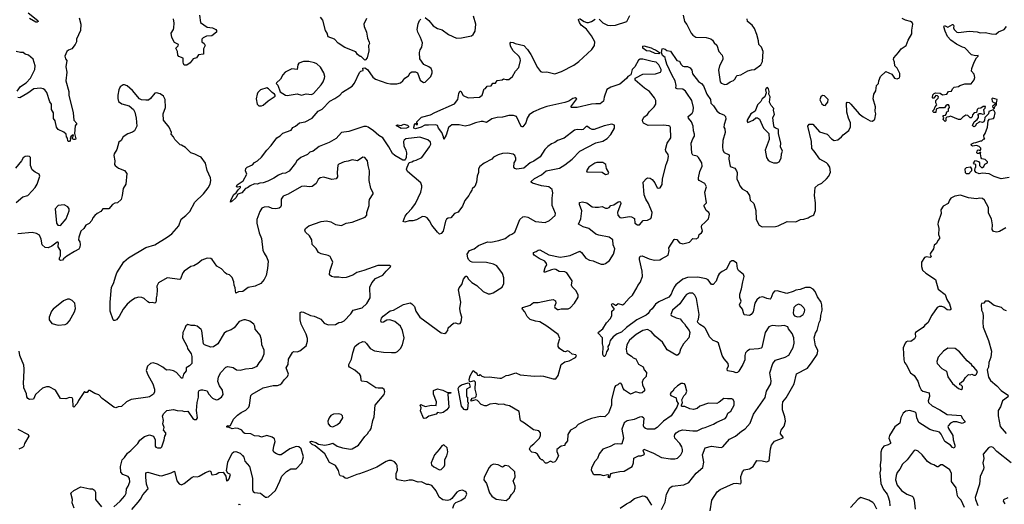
# Model space of a CAD drawing. Extents: x 1603745 to 1745082, y 385868 to 533966.
# Tile 475 of 646: x 1708935 to 1720009, y 474790 to 480245. Entities that reach past the tile are written whole.
import ezdxf

# ---------------------------------------------------------------- set-up
doc = ezdxf.new("R2010")
doc.units = 0

msp = doc.modelspace()

# ---------------------------------------------------------------- linework, layer by layer
at = {"layer": '0CON20XD'}
for points in [[(1709031, 480321), (1709138, 480235), (1709143, 480225), (1709133, 480217), (1709115, 480216), (1709045, 480259)], [(1709602, 480265), (1709622, 480195), (1709617, 480123), (1709572, 480025), (1709572, 479995), (1709558, 479965), (1709523, 479917), (1709485, 479901), (1709466, 479885), (1709443, 479833), (1709449, 479805), (1709464, 479784), (1709454, 479715), (1709464, 479655), (1709453, 479555), (1709489, 479435), (1709486, 479395), (1709536, 479195), (1709544, 479114), (1709577, 479075), (1709559, 479051), (1709550, 478965), (1709566, 478904), (1709562, 478898), (1709545, 478897), (1709530, 478905), (1709528, 478915), (1709540, 478945), (1709535, 478948), (1709512, 478935), (1709502, 478915), (1709508, 478905), (1709504, 478885), (1709495, 478874), (1709482, 478872), (1709475, 478880), (1709473, 478913), (1709463, 478925), (1709457, 478955), (1709432, 478978), (1709367, 479007), (1709348, 479035), (1709333, 479105), (1709314, 479134), (1709316, 479196), (1709293, 479235), (1709292, 479295), (1709272, 479322), (1709241, 479425), (1709217, 479457), (1709198, 479468), (1709167, 479473), (1709095, 479465), (1709025, 479417), (1708935, 479366), (1708915, 479370)], [(1710956, 480295), (1710968, 480215), (1711045, 480160), (1711105, 480152), (1711140, 480135), (1711150, 480125), (1711148, 480105), (1711095, 480064), (1711035, 480059), (1710999, 480041), (1710985, 480025), (1710985, 479995), (1711009, 479975), (1711022, 479955), (1711003, 479915), (1711003, 479857), (1710945, 479850), (1710924, 479816), (1710885, 479803), (1710851, 479759), (1710816, 479734), (1710785, 479732), (1710778, 479752), (1710773, 479765), (1710775, 479810), (1710725, 479830), (1710713, 479845), (1710710, 479885), (1710692, 479925), (1710718, 479952), (1710720, 479965), (1710677, 479987), (1710646, 480045), (1710637, 480095), (1710664, 480136), (1710670, 480155), (1710673, 480205), (1710666, 480256)], [(1712835, 480260), (1712804, 480195), (1712808, 480168), (1712834, 480105), (1712846, 480035), (1712867, 479993), (1712868, 479975), (1712858, 479955), (1712860, 479895), (1712842, 479815), (1712826, 479794), (1712815, 479790), (1712775, 479830), (1712765, 479830), (1712734, 479854), (1712715, 479882), (1712592, 479932), (1712515, 479982), (1712475, 480026), (1712405, 480053), (1712394, 480094), (1712376, 480125), (1712345, 480238), (1712317, 480275)], [(1713155, 479524), (1713175, 479522), (1713217, 479535), (1713243, 479555), (1713267, 479585), (1713308, 479612), (1713325, 479648), (1713345, 479657), (1713385, 479657), (1713408, 479648), (1713440, 479565), (1713475, 479538), (1713495, 479542), (1713560, 479605), (1713574, 479646), (1713574, 479665), (1713564, 479694), (1713538, 479715), (1713480, 479740), (1713437, 479805), (1713430, 479875), (1713439, 479905), (1713456, 479935), (1713464, 479984), (1713444, 480045), (1713412, 480105), (1713406, 480135), (1713415, 480200), (1713430, 480235), (1713445, 480250)], [(1713495, 480270), (1713537, 480235), (1713584, 480174), (1713635, 480146), (1713685, 480131), (1713759, 480079), (1713848, 480038), (1713905, 480039), (1714015, 480064), (1714035, 480080), (1714057, 480117), (1714066, 480195), (1714039, 480285)], [(1714484, 479895), (1714454, 479945), (1714451, 479979), (1714458, 479992), (1714485, 479988), (1714506, 479976), (1714605, 479956), (1714645, 479911), (1714683, 479853), (1714759, 479705), (1714793, 479663), (1714815, 479654), (1714865, 479658), (1714955, 479634), (1715030, 479660), (1715168, 479732), (1715225, 479773), (1715371, 479909), (1715401, 479955), (1715404, 479995), (1715365, 480065), (1715310, 480140), (1715251, 480185), (1715231, 480215), (1715221, 480245), (1715224, 480256)], [(1715231, 480259), (1715284, 480224), (1715315, 480214), (1715332, 480215), (1715365, 480225), (1715408, 480252)], [(1716699, 474715), (1716721, 474835), (1716781, 474929), (1716815, 474956), (1716965, 475023), (1716995, 475027), (1717045, 475020), (1717050, 475035), (1717046, 475104), (1717056, 475134), (1717065, 475157), (1717085, 475179), (1717145, 475189), (1717185, 475214), (1717227, 475283), (1717285, 475279), (1717335, 475267), (1717365, 475280), (1717378, 475415), (1717390, 475455), (1717425, 475500), (1717523, 475537), (1717523, 475545), (1717493, 475583), (1717491, 475595), (1717501, 475625), (1717535, 475671), (1717550, 475725), (1717542, 475775), (1717515, 475852), (1717513, 475907), (1717519, 475945), (1717555, 475989), (1717646, 476145), (1717673, 476257), (1717795, 476321), (1717848, 476395), (1717904, 476475), (1717912, 476515), (1717912, 476525), (1717886, 476575), (1717869, 476665), (1717884, 476715), (1717906, 476745), (1717927, 476835), (1717942, 476868), (1717946, 476915), (1717961, 476975), (1717958, 477035), (1717949, 477065), (1717909, 477125), (1717883, 477185), (1717861, 477211), (1717825, 477229), (1717775, 477229), (1717715, 477207), (1717665, 477200), (1717635, 477184), (1717565, 477163), (1717455, 477193), (1717425, 477188), (1717405, 477165), (1717385, 477107), (1717375, 477100), (1717338, 477108), (1717295, 477126), (1717255, 477116), (1717225, 477090), (1717205, 477055), (1717185, 476955), (1717163, 476927), (1717145, 476916), (1717085, 476923), (1717074, 476945), (1717066, 476985), (1717034, 477025), (1717032, 477035), (1717050, 477075), (1717036, 477116), (1717033, 477155), (1717055, 477215), (1717067, 477295), (1717085, 477355), (1717074, 477375), (1717020, 477420), (1717009, 477445), (1717001, 477505), (1716965, 477529), (1716945, 477529), (1716921, 477515), (1716886, 477435), (1716835, 477410), (1716803, 477385), (1716789, 477365), (1716767, 477303), (1716735, 477264), (1716715, 477264), (1716680, 477315), (1716655, 477329), (1716564, 477346), (1716445, 477342), (1716395, 477325), (1716315, 477260), (1716295, 477235), (1716275, 477187), (1716263, 477155), (1716235, 477122), (1716125, 477070), (1716087, 477043), (1716050, 476990), (1716021, 476969), (1716002, 476938), (1715982, 476919), (1715875, 476865), (1715761, 476779), (1715705, 476728), (1715653, 476707), (1715610, 476675), (1715576, 476634), (1715565, 476590), (1715548, 476565), (1715552, 476535), (1715535, 476508), (1715528, 476475), (1715515, 476452), (1715503, 476454), (1715494, 476475), (1715497, 476565), (1715490, 476595), (1715490, 476665), (1715440, 476715), (1715445, 476727), (1715494, 476766), (1715535, 476834), (1715580, 476880), (1715594, 476915), (1715596, 476964), (1715622, 476985), (1715622, 476995), (1715600, 477020), (1715592, 477035), (1715598, 477052), (1715615, 477048), (1715635, 477032), (1715645, 477032), (1715665, 477050), (1715715, 477036), (1715735, 477045), (1715788, 477112), (1715828, 477145), (1715876, 477225), (1715886, 477254), (1715914, 477285), (1715938, 477355), (1715936, 477415), (1715906, 477545), (1715907, 477565), (1715915, 477582), (1715935, 477586), (1716013, 477553), (1716075, 477539), (1716135, 477542), (1716155, 477552), (1716227, 477593), (1716239, 477645), (1716237, 477675), (1716295, 477769), (1716305, 477774), (1716325, 477771), (1716355, 477733), (1716395, 477722), (1716468, 477742), (1716505, 477780), (1716545, 477777), (1716568, 477792), (1716578, 477825), (1716604, 477846), (1716613, 477865), (1716602, 477912), (1716607, 477933), (1716639, 477961), (1716681, 478005), (1716694, 478055), (1716686, 478075), (1716655, 478098), (1716633, 478145), (1716635, 478156), (1716661, 478185), (1716642, 478305), (1716658, 478365), (1716640, 478400), (1716576, 478435), (1716570, 478445), (1716568, 478465), (1716586, 478535), (1716612, 478595), (1716607, 478633), (1716570, 478695), (1716555, 478707), (1716505, 478719), (1716493, 478743), (1716489, 478855), (1716506, 478905), (1716524, 478935), (1716526, 478955), (1716512, 478995), (1716508, 479045), (1716491, 479095), (1716459, 479135), (1716454, 479155), (1716498, 479192), (1716510, 479215), (1716515, 479255), (1716493, 479335), (1716439, 479419), (1716422, 479442), (1716395, 479461), (1716328, 479468), (1716315, 479475), (1716318, 479505), (1716307, 479555), (1716274, 479615), (1716215, 479746), (1716197, 479795), (1716195, 479820), (1716165, 479843), (1716152, 479875), (1716160, 479915), (1716168, 479922), (1716195, 479912), (1716215, 479898), (1716255, 479889), (1716327, 479787), (1716355, 479777), (1716372, 479745), (1716395, 479722), (1716407, 479717), (1716445, 479718), (1716475, 479702), (1716496, 479675), (1716502, 479635), (1716570, 479550), (1716605, 479528), (1716625, 479502), (1716662, 479405), (1716703, 479345), (1716707, 479305), (1716737, 479277), (1716775, 479218), (1716805, 479193), (1716855, 479174), (1716873, 479155), (1716876, 479126), (1716858, 479065), (1716856, 479035), (1716866, 479015), (1716870, 478975), (1716845, 478885), (1716838, 478815), (1716845, 478775), (1716860, 478750), (1716914, 478724), (1716912, 478675), (1716927, 478597), (1716937, 478587), (1716977, 478575), (1716998, 478545), (1717004, 478524), (1717001, 478455), (1717025, 478405), (1717033, 478373), (1717061, 478341), (1717112, 478312), (1717144, 478265), (1717151, 478215), (1717191, 478175), (1717216, 478096), (1717217, 477995), (1717252, 477932), (1717285, 477912), (1717435, 477918), (1717465, 477925), (1717568, 477975), (1717665, 477971), (1717716, 477996), (1717755, 477998), (1717805, 478014), (1717825, 478029), (1717855, 478039), (1717865, 478050), (1717884, 478096), (1717886, 478185), (1717873, 478265), (1717881, 478355), (1717915, 478386), (1717955, 478406), (1718008, 478452), (1718036, 478485), (1718053, 478527), (1718046, 478585), (1718025, 478620), (1718009, 478635), (1717933, 478673), (1717872, 478765), (1717843, 478795), (1717839, 478875), (1717798, 479045), (1717815, 479068), (1717855, 479067), (1717932, 478982), (1718015, 478956), (1718065, 478905), (1718095, 478886), (1718135, 478891), (1718178, 478925), (1718195, 478947), (1718262, 478998), (1718280, 479040), (1718278, 479085), (1718257, 479135), (1718239, 479205), (1718234, 479306), (1718242, 479318), (1718265, 479311), (1718284, 479295), (1718375, 479185), (1718421, 479151), (1718500, 479105), (1718527, 479103), (1718552, 479125), (1718564, 479185), (1718558, 479215), (1718562, 479265), (1718534, 479355), (1718540, 479405), (1718563, 479445), (1718572, 479505), (1718594, 479526), (1718597, 479555), (1718616, 479604), (1718675, 479662), (1718745, 479632), (1718776, 479586), (1718805, 479579), (1718829, 479591), (1718836, 479605), (1718835, 479640), (1718805, 479698), (1718778, 479725), (1718776, 479765), (1718764, 479796), (1718767, 479815), (1718820, 479875), (1718850, 479915), (1718904, 479955), (1718928, 480015), (1718970, 480085), (1718968, 480128), (1718979, 480195), (1718972, 480212), (1718954, 480224), (1718898, 480238), (1718860, 480260)], [(1715452, 480252), (1715495, 480209), (1715545, 480185), (1715575, 480179), (1715635, 480185), (1715765, 480224), (1715799, 480291)], [(1716398, 480295), (1716411, 480225), (1716440, 480190), (1716486, 480095), (1716505, 480072), (1716539, 480049), (1716655, 480046), (1716709, 480029), (1716726, 480015), (1716744, 479984), (1716775, 479959), (1716800, 479885), (1716834, 479844), (1716845, 479815), (1716843, 479795), (1716804, 479725), (1716796, 479675), (1716814, 479545), (1716825, 479530), (1716865, 479514)], [(1716865, 479514), (1716890, 479520), (1716926, 479544), (1716965, 479562), (1716982, 479578), (1716994, 479606), (1717005, 479617), (1717045, 479624), (1717125, 479669), (1717165, 479682), (1717198, 479685), (1717272, 479735), (1717289, 479775), (1717297, 479885), (1717278, 479935), (1717250, 479965), (1717246, 480005), (1717225, 480080), (1717199, 480145), (1717172, 480182), (1717120, 480225), (1717118, 480255)], [(1720065, 478470), (1719975, 478454), (1719895, 478481), (1719839, 478509), (1719765, 478519), (1719725, 478509), (1719694, 478524), (1719678, 478545), (1719683, 478577), (1719690, 478585), (1719690, 478615), (1719675, 478620), (1719662, 478635), (1719685, 478658), (1719718, 478648), (1719730, 478635), (1719730, 478605), (1719752, 478582), (1719765, 478582), (1719778, 478592), (1719791, 478619), (1719820, 478635), (1719820, 478645), (1719795, 478670), (1719758, 478678), (1719748, 478688), (1719740, 478735), (1719745, 478750), (1719735, 478750), (1719725, 478740), (1719705, 478740), (1719702, 478745), (1719705, 478770), (1719715, 478780), (1719738, 478772), (1719746, 478784), (1719745, 478800), (1719727, 478817), (1719697, 478827), (1719653, 478823), (1719640, 478830), (1719638, 478845), (1719665, 478860), (1719689, 478861), (1719745, 478882), (1719755, 478880), (1719775, 478900), (1719790, 478905), (1719782, 478912), (1719778, 478942), (1719793, 478965), (1719819, 479035), (1719827, 479105), (1719844, 479126), (1719887, 479133), (1719897, 479143), (1719907, 479195), (1719895, 479220), (1719885, 479230), (1719835, 479210), (1719832, 479185), (1719790, 479145), (1719786, 479114), (1719778, 479095), (1719765, 479089), (1719735, 479094), (1719722, 479088), (1719697, 479073), (1719682, 479045), (1719665, 479038), (1719653, 479055), (1719670, 479095), (1719705, 479120), (1719718, 479145), (1719720, 479165), (1719712, 479178), (1719725, 479190), (1719745, 479190), (1719765, 479180), (1719788, 479185), (1719780, 479235), (1719795, 479250), (1719798, 479268), (1719773, 479267), (1719745, 479250), (1719714, 479246), (1719703, 479235), (1719698, 479202), (1719670, 479195), (1719652, 479175), (1719648, 479152), (1719635, 479140), (1719625, 479140), (1719600, 479165), (1719575, 479172), (1719541, 479149), (1719518, 479122), (1719495, 479122), (1719405, 479160), (1719385, 479150), (1719362, 479148), (1719350, 479135), (1719350, 479105), (1719345, 479100), (1719323, 479123), (1719330, 479145), (1719320, 479155), (1719320, 479165), (1719348, 479172), (1719357, 479183), (1719362, 479208), (1719380, 479215), (1719382, 479242), (1719392, 479258), (1719390, 479275), (1719380, 479285), (1719365, 479287), (1719350, 479275), (1719337, 479253), (1719275, 479252), (1719243, 479237), (1719238, 479202), (1719215, 479200), (1719200, 479215), (1719220, 479235), (1719230, 479265), (1719250, 479285), (1719238, 479308), (1719240, 479335), (1719265, 479360), (1719268, 479375), (1719257, 479387), (1719238, 479392), (1719218, 479362), (1719205, 479362), (1719200, 479365), (1719205, 479400), (1719220, 479415), (1719235, 479420), (1719287, 479417), (1719315, 479398), (1719362, 479408), (1719382, 479438), (1719415, 479440), (1719427, 479465), (1719446, 479484), (1719495, 479492), (1719510, 479505), (1719565, 479523), (1719636, 479524), (1719671, 479569), (1719678, 479595), (1719671, 479631), (1719641, 479665), (1719644, 479695), (1719670, 479765), (1719696, 479814), (1719717, 479835), (1719715, 479840), (1719685, 479837), (1719639, 479849), (1719567, 479927), (1719538, 479935), (1719471, 479971), (1719406, 480015), (1719371, 480055), (1719343, 480115), (1719330, 480165), (1719335, 480178), (1719375, 480162), (1719425, 480190), (1719435, 480190), (1719442, 480175), (1719437, 480155), (1719444, 480134), (1719474, 480104), (1719495, 480099), (1719615, 480117), (1719703, 480107), (1719737, 480097), (1719795, 480099), (1719865, 480084), (1719915, 480083), (1719945, 480108), (1720006, 480134), (1720035, 480168)], [(1708905, 479439), (1708945, 479494), (1709008, 479535), (1709056, 479585), (1709106, 479684), (1709109, 479725), (1709085, 479800), (1709035, 479844), (1708997, 479857), (1708975, 479876), (1708944, 479876), (1708895, 479888)], [(1716795, 475432), (1716825, 475430), (1716845, 475436), (1716917, 475523), (1716985, 475558), (1717055, 475614), (1717095, 475638), (1717151, 475705), (1717189, 475805), (1717319, 475991), (1717335, 476065), (1717384, 476145), (1717388, 476178), (1717372, 476268), (1717405, 476373), (1717437, 476413), (1717545, 476445), (1717585, 476470), (1717633, 476555), (1717647, 476605), (1717642, 476665), (1717622, 476712), (1717583, 476765), (1717575, 476788), (1717535, 476804), (1717475, 476794), (1717398, 476802), (1717362, 476788), (1717320, 476725), (1717282, 476555), (1717273, 476547), (1717245, 476540), (1717145, 476532), (1717117, 476515), (1717100, 476495), (1717090, 476465), (1717090, 476415), (1717068, 476365), (1717022, 476288), (1717007, 476273), (1716995, 476270), (1716965, 476282), (1716894, 476294), (1716893, 476315), (1716907, 476347), (1716903, 476373), (1716858, 476428), (1716836, 476465), (1716794, 476604), (1716777, 476617), (1716733, 476635), (1716693, 476675), (1716648, 476768), (1716634, 476784), (1716584, 476814), (1716562, 476835), (1716558, 476852), (1716569, 476875), (1716579, 476925), (1716547, 477107), (1716528, 477145), (1716505, 477168), (1716464, 477166), (1716435, 477151), (1716415, 477130), (1716359, 477045), (1716276, 476975), (1716258, 476925), (1716262, 476915), (1716320, 476890), (1716365, 476878), (1716385, 476848), (1716413, 476823), (1716427, 476795), (1716466, 476746), (1716472, 476725), (1716460, 476665), (1716401, 476595), (1716368, 476535), (1716356, 476495), (1716338, 476472), (1716325, 476466), (1716218, 476528), (1716165, 476614), (1716084, 476684), (1716039, 476735), (1715995, 476757), (1715945, 476746), (1715869, 476701), (1715793, 476637), (1715764, 476586), (1715756, 476535), (1715765, 476490), (1715817, 476457), (1715835, 476439), (1715866, 476426), (1715895, 476369), (1715946, 476336), (1715960, 476305), (1715985, 476275), (1715980, 476230), (1715947, 476195), (1715936, 476165), (1715940, 476135), (1715963, 476085), (1715962, 476068), (1715935, 476043), (1715915, 476042), (1715865, 476056), (1715805, 476029), (1715736, 476076), (1715721, 476095), (1715707, 476137), (1715695, 476153), (1715679, 476151), (1715664, 476136), (1715637, 476125), (1715624, 476105), (1715592, 475965), (1715591, 475905), (1715556, 475815), (1715515, 475776), (1715463, 475777), (1715365, 475757), (1715305, 475733), (1715215, 475687), (1715187, 475655), (1715131, 475625), (1715100, 475575), (1715098, 475505), (1715068, 475465), (1715068, 475452), (1715025, 475444), (1714977, 475405), (1714975, 475385), (1714994, 475335), (1714965, 475278), (1714955, 475268), (1714935, 475262), (1714905, 475277), (1714865, 475253), (1714847, 475253), (1714815, 475292), (1714805, 475292), (1714788, 475305), (1714758, 475355), (1714735, 475369), (1714695, 475377), (1714676, 475395), (1714669, 475415), (1714684, 475445), (1714719, 475471), (1714783, 475535), (1714794, 475565), (1714794, 475595), (1714775, 475618), (1714715, 475628), (1714612, 475705), (1714576, 475726), (1714566, 475735), (1714562, 475752), (1714554, 475835), (1714445, 475900), (1714405, 475904), (1714375, 475916), (1714325, 475915), (1714285, 475924), (1714224, 475916), (1714185, 475900), (1714165, 475900), (1714127, 475915), (1714085, 475960), (1714065, 475964), (1714012, 475952), (1714010, 475965), (1714020, 475975), (1714020, 475985), (1714059, 475991), (1714068, 476002), (1714073, 476025), (1714058, 476085), (1714062, 476165), (1714045, 476180), (1714005, 476170), (1713994, 476174), (1713992, 476195), (1714001, 476235), (1714034, 476296), (1714070, 476270), (1714082, 476255), (1714085, 476242), (1714105, 476240), (1714115, 476250), (1714132, 476232), (1714165, 476221), (1714215, 476226), (1714335, 476208), (1714355, 476208), (1714405, 476241), (1714435, 476244), (1714515, 476269), (1714565, 476249), (1714725, 476233), (1714795, 476237), (1714827, 476233), (1714935, 476201), (1714966, 476204), (1714992, 476238), (1715026, 476365), (1715065, 476394), (1715115, 476406), (1715185, 476444), (1715196, 476456), (1715191, 476471), (1715149, 476479), (1715115, 476511), (1715095, 476517), (1715075, 476508), (1715055, 476511), (1715006, 476545), (1714993, 476565), (1714993, 476595), (1715010, 476655), (1714992, 476702), (1714865, 476795), (1714785, 476843), (1714735, 476850), (1714675, 476870), (1714644, 476905), (1714615, 476958), (1714590, 476985), (1714587, 476995), (1714595, 477006), (1714675, 477033), (1714715, 477063), (1714765, 477061), (1714891, 477089), (1714936, 477096), (1714961, 477081), (1714964, 477055), (1714951, 477015), (1714955, 477005), (1714985, 476984), (1714995, 476981), (1715025, 476991), (1715105, 476992), (1715125, 477003), (1715175, 477055), (1715215, 477120), (1715216, 477145), (1715193, 477193), (1715148, 477238), (1715143, 477255), (1715148, 477305), (1715087, 477395), (1715065, 477406), (1715002, 477412), (1714965, 477432), (1714945, 477435), (1714915, 477431), (1714845, 477403), (1714835, 477404), (1714833, 477415), (1714846, 477455), (1714864, 477485), (1714861, 477501), (1714840, 477525), (1714776, 477555), (1714723, 477595), (1714713, 477605), (1714712, 477625), (1714745, 477634), (1714768, 477652), (1714785, 477654), (1714885, 477598), (1715015, 477572), (1715062, 477578), (1715128, 477592), (1715235, 477638), (1715254, 477625), (1715302, 477562), (1715345, 477538), (1715385, 477531), (1715425, 477510), (1715475, 477494), (1715505, 477492), (1715525, 477499), (1715568, 477535), (1715612, 477605), (1715626, 477646), (1715627, 477665), (1715609, 477709), (1715605, 477765), (1715565, 477795), (1715448, 477818), (1715415, 477830), (1715336, 477896), (1715272, 477912), (1715220, 477945), (1715246, 478004), (1715259, 478095), (1715231, 478165), (1715233, 478187), (1715265, 478196), (1715315, 478182), (1715375, 478139), (1715407, 478133), (1715445, 478136), (1715485, 478143), (1715524, 478124), (1715547, 478123), (1715565, 478132), (1715585, 478154), (1715618, 478162), (1715665, 478196), (1715685, 478199), (1715692, 478192), (1715695, 478175), (1715658, 478075), (1715661, 478045), (1715685, 478017), (1715705, 478013), (1715795, 478028), (1715817, 478025), (1715848, 478008), (1715854, 477955), (1715885, 477936), (1715905, 477937), (1715946, 477984), (1715995, 477989), (1716032, 478008), (1716042, 478025), (1716048, 478075), (1716008, 478175), (1715978, 478225), (1715957, 478275), (1715948, 478415), (1715985, 478458), (1715997, 478463), (1716025, 478460), (1716050, 478445), (1716079, 478409), (1716105, 478353), (1716115, 478347), (1716138, 478352), (1716162, 478388), (1716163, 478455), (1716205, 478615), (1716225, 478665), (1716233, 478705), (1716228, 478728), (1716201, 478765), (1716198, 478785), (1716218, 478855), (1716258, 478915), (1716253, 479033), (1716246, 479046), (1716235, 479050), (1716175, 479058), (1716005, 479053), (1715951, 479081), (1715942, 479095), (1715939, 479115), (1715955, 479148), (1715995, 479179), (1716014, 479206), (1716071, 479265), (1716088, 479295), (1716091, 479335), (1716076, 479365), (1716018, 479438), (1715964, 479474), (1715858, 479565), (1715858, 479585), (1715865, 479592), (1715945, 479631), (1716085, 479634), (1716144, 479656), (1716151, 479669), (1716150, 479685), (1716125, 479736), (1716092, 479765), (1716047, 479773), (1715945, 479801), (1715915, 479800), (1715895, 479790), (1715855, 479713), (1715824, 479686), (1715808, 479625), (1715776, 479604), (1715758, 479582), (1715685, 479519), (1715585, 479484), (1715540, 479460), (1715509, 479371), (1715501, 479329), (1715465, 479297), (1715415, 479299), (1715365, 479293), (1715205, 479257), (1715140, 479255), (1715134, 479265), (1715200, 479355), (1715184, 479364), (1715155, 479357), (1715111, 479329), (1715068, 479312), (1714865, 479268), (1714800, 479245), (1714714, 479206), (1714665, 479175), (1714642, 479138), (1714628, 479082), (1714595, 479040), (1714585, 479038), (1714575, 479044), (1714524, 479155), (1714488, 479168), (1714435, 479167), (1714365, 479149), (1714305, 479145), (1714245, 479128), (1714185, 479086), (1714149, 479099), (1714125, 479099), (1714061, 479085), (1713993, 479057), (1713945, 479048), (1713879, 479061), (1713795, 479063), (1713758, 479032), (1713730, 478945), (1713705, 478900), (1713701, 478925), (1713681, 478975), (1713644, 479025), (1713633, 479055), (1713615, 479062), (1713532, 479059), (1713492, 479058), (1713450, 479035), (1713385, 479015), (1713367, 479025), (1713366, 479035), (1713380, 479075), (1713388, 479078), (1713394, 479064), (1713410, 479065), (1713410, 479075), (1713400, 479085), (1713402, 479095), (1713455, 479146), (1713556, 479174), (1713605, 479202), (1713825, 479296), (1713862, 479345), (1713873, 479415), (1713885, 479440), (1713895, 479440), (1713923, 479393), (1713980, 479365), (1714105, 479371), (1714138, 479395), (1714160, 479465), (1714175, 479470), (1714194, 479496), (1714238, 479502), (1714255, 479530), (1714285, 479530), (1714305, 479562), (1714362, 479568), (1714375, 479580), (1714405, 479570), (1714435, 479572), (1714476, 479604), (1714510, 479665), (1714550, 479705), (1714566, 479785), (1714565, 479808), (1714550, 479835), (1714484, 479895)], [(1716125, 479862), (1716083, 479863), (1716025, 479891), (1715983, 479893), (1715945, 479925), (1715943, 479947), (1715955, 479950), (1716038, 479928), (1716065, 479912), (1716087, 479907), (1716132, 479875), (1716132, 479865), (1716125, 479862)], [(1711945, 479390), (1711965, 479394), (1712055, 479409), (1712105, 479396), (1712155, 479412), (1712215, 479404), (1712238, 479415), (1712325, 479512), (1712347, 479545), (1712362, 479585), (1712366, 479606), (1712356, 479645), (1712319, 479709), (1712275, 479748), (1712249, 479759), (1712185, 479776), (1712125, 479776), (1712074, 479755), (1712064, 479736), (1712055, 479683), (1711995, 479690), (1711920, 479655), (1711893, 479625), (1711870, 479575), (1711822, 479535), (1711820, 479525), (1711837, 479507), (1711864, 479434), (1711925, 479397), (1711945, 479390)], [(1713807, 474747), (1713820, 474790), (1713840, 474810), (1713895, 474834), (1713945, 474868), (1713964, 474905), (1713958, 474925), (1713946, 474935), (1713915, 474949), (1713877, 474943), (1713851, 474925), (1713796, 474854), (1713775, 474840), (1713745, 474832), (1713695, 474839), (1713652, 474872), (1713620, 474940), (1713572, 475002), (1713535, 475013), (1713514, 475014), (1713455, 475043), (1713415, 475039), (1713351, 475061), (1713315, 475061), (1713265, 475051), (1713184, 475064), (1713168, 475085), (1713169, 475135), (1713183, 475175), (1713182, 475225), (1713173, 475243), (1713149, 475269), (1713115, 475283), (1713085, 475283), (1713055, 475273), (1712953, 475207), (1712839, 475161), (1712758, 475132), (1712725, 475127), (1712615, 475082), (1712595, 475084), (1712572, 475102), (1712540, 475110), (1712530, 475125), (1712522, 475172), (1712487, 475227), (1712420, 475260), (1712365, 475358), (1712257, 475447), (1712225, 475462), (1712202, 475485), (1712200, 475495), (1712215, 475499), (1712265, 475484), (1712295, 475468), (1712365, 475457), (1712424, 475466), (1712455, 475478), (1712505, 475444), (1712564, 475424), (1712655, 475411), (1712675, 475414), (1712745, 475454), (1712818, 475552), (1712851, 475585), (1712858, 475605), (1712878, 475625), (1712888, 475645), (1712906, 475735), (1712923, 475775), (1712934, 475906), (1713033, 476027), (1713041, 476055), (1713033, 476083), (1713015, 476098), (1712967, 476097), (1712942, 476102), (1712839, 476169), (1712782, 476175), (1712774, 476184), (1712772, 476232), (1712762, 476252), (1712705, 476301), (1712644, 476335), (1712637, 476345), (1712638, 476365), (1712668, 476425), (1712680, 476495), (1712704, 476565), (1712745, 476599), (1712795, 476624), (1712815, 476620), (1712835, 476601), (1712875, 476542), (1712925, 476517), (1713025, 476502), (1713115, 476498), (1713161, 476499), (1713185, 476510), (1713217, 476543), (1713242, 476585), (1713258, 476665), (1713239, 476745), (1713216, 476795), (1713155, 476848), (1713096, 476866), (1713065, 476863), (1713025, 476840), (1713005, 476838), (1712997, 476855), (1713003, 476885), (1713022, 476908), (1713102, 476968), (1713138, 476975), (1713252, 477039), (1713325, 477059), (1713347, 477047), (1713374, 477015), (1713389, 476965), (1713435, 476898), (1713675, 476719), (1713715, 476713), (1713732, 476725), (1713750, 476745), (1713755, 476778), (1713815, 476830), (1713835, 476833), (1713865, 476820), (1713888, 476825), (1713901, 476845), (1713908, 476895), (1713891, 476945), (1713886, 476995), (1713898, 477065), (1713871, 477205), (1713877, 477225), (1713907, 477263), (1713926, 477324), (1713954, 477356), (1713965, 477358), (1713982, 477325), (1714021, 477285), (1714075, 477254), (1714146, 477186), (1714205, 477160), (1714225, 477159), (1714261, 477169), (1714362, 477235), (1714381, 477275), (1714380, 477340), (1714366, 477386), (1714302, 477475), (1714265, 477494), (1714185, 477511), (1714024, 477514), (1714004, 477524), (1713984, 477544), (1713974, 477565), (1713967, 477605), (1713995, 477646), (1714045, 477666), (1714095, 477702), (1714195, 477743), (1714235, 477741), (1714325, 477759), (1714395, 477783), (1714445, 477818), (1714471, 477829), (1714502, 477855), (1714561, 477995), (1714594, 478026), (1714615, 478028), (1714651, 478021), (1714735, 477972), (1714845, 477961), (1714894, 477986), (1714959, 478041), (1714962, 478065), (1714922, 478155), (1714922, 478235), (1714932, 478295), (1714923, 478335), (1714885, 478365), (1714802, 478375), (1714703, 478403), (1714688, 478415), (1714687, 478425), (1714724, 478456), (1714805, 478499), (1714857, 478543), (1715005, 478573), (1715068, 478612), (1715148, 478675), (1715235, 478764), (1715415, 478860), (1715495, 478879), (1715543, 478907), (1715585, 478954), (1715624, 479025), (1715625, 479057), (1715595, 479067), (1715510, 479050), (1715395, 479009), (1715375, 479009), (1715345, 479022), (1715322, 479042), (1715305, 479042), (1715272, 479008), (1715255, 479004), (1715205, 479010), (1715175, 479001), (1715058, 478912), (1714985, 478884), (1714955, 478861), (1714915, 478846), (1714875, 478818), (1714841, 478785), (1714789, 478701), (1714717, 478653), (1714677, 478635), (1714605, 478574), (1714525, 478562), (1714505, 478570), (1714492, 478585), (1714498, 478635), (1714514, 478665), (1714514, 478685), (1714504, 478715), (1714485, 478732), (1714422, 478742), (1714365, 478738), (1714317, 478723), (1714265, 478696), (1714244, 478675), (1714159, 478631), (1714109, 478591), (1714096, 478565), (1714094, 478525), (1714081, 478485), (1714072, 478415), (1714054, 478366), (1714025, 478340), (1714022, 478325), (1714000, 478295), (1713988, 478265), (1713942, 478208), (1713916, 478144), (1713875, 478088), (1713865, 478078), (1713825, 478062), (1713785, 478013), (1713755, 478010), (1713735, 477998), (1713724, 477976), (1713696, 477865), (1713675, 477838), (1713655, 477832), (1713633, 477855), (1713571, 477931), (1713545, 477982), (1713516, 478016), (1713495, 478026), (1713465, 478028), (1713397, 477993), (1713355, 477981), (1713315, 477981), (1713265, 477967), (1713248, 477975), (1713272, 478035), (1713292, 478065), (1713345, 478118), (1713386, 478175), (1713448, 478302), (1713457, 478355), (1713456, 478376), (1713445, 478408), (1713298, 478535), (1713286, 478564), (1713291, 478585), (1713314, 478636), (1713345, 478644), (1713363, 478657), (1713395, 478664), (1713456, 478694), (1713545, 478815), (1713559, 478845), (1713557, 478865), (1713525, 478894), (1713435, 478921), (1713277, 478903), (1713260, 478890), (1713252, 478872), (1713254, 478825), (1713279, 478775), (1713284, 478746), (1713280, 478695), (1713271, 478669), (1713265, 478662), (1713245, 478664), (1713155, 478716), (1713128, 478738), (1713087, 478815), (1713020, 478915), (1712975, 478941), (1712914, 478994), (1712855, 479034), (1712835, 479041), (1712805, 479041), (1712635, 478986), (1712555, 478975), (1712493, 478907), (1712415, 478862), (1712304, 478816), (1712234, 478766), (1712198, 478752), (1712173, 478727), (1712095, 478692), (1712053, 478657), (1712035, 478630), (1711965, 478539), (1711925, 478519), (1711887, 478513), (1711844, 478496), (1711795, 478461), (1711725, 478426), (1711675, 478408), (1711635, 478406), (1711605, 478393), (1711575, 478397), (1711528, 478375), (1711498, 478352), (1711475, 478344), (1711433, 478297), (1711388, 478282), (1711365, 478240), (1711325, 478201), (1711305, 478192), (1711308, 478215), (1711343, 478277), (1711370, 478295), (1711391, 478329), (1711418, 478355), (1711417, 478367), (1711385, 478358), (1711374, 478364), (1711380, 478385), (1711448, 478432), (1711490, 478505), (1711473, 478545), (1711479, 478571), (1711494, 478586), (1711555, 478610), (1711575, 478638), (1711608, 478655), (1711655, 478697), (1711715, 478776), (1711765, 478829), (1711826, 478914), (1711864, 478936), (1711895, 478966), (1711987, 479003), (1712008, 479032), (1712035, 479046), (1712080, 479085), (1712145, 479096), (1712225, 479138), (1712293, 479215), (1712335, 479239), (1712422, 479329), (1712481, 479359), (1712535, 479395), (1712565, 479428), (1712674, 479495), (1712700, 479530), (1712755, 479650), (1712773, 479667), (1712797, 479673), (1712795, 479700), (1712815, 479702), (1712847, 479685), (1712905, 479597), (1712937, 479577), (1713065, 479532), (1713105, 479524), (1713155, 479524)], [(1711386, 475795), (1711425, 475822), (1711480, 475850), (1711512, 475885), (1711521, 475905), (1711534, 476015), (1711550, 476030), (1711675, 476101), (1711786, 476126), (1711835, 476127), (1711865, 476137), (1711885, 476153), (1711908, 476192), (1711945, 476227), (1711957, 476253), (1711932, 476325), (1711953, 476365), (1711958, 476425), (1712002, 476498), (1712015, 476509), (1712055, 476507), (1712085, 476516), (1712158, 476572), (1712172, 476625), (1712170, 476655), (1712155, 476705), (1712099, 476819), (1712088, 476865), (1712091, 476949), (1712105, 476957), (1712125, 476954), (1712205, 476914), (1712245, 476909), (1712305, 476882), (1712322, 476872), (1712359, 476829), (1712405, 476811), (1712488, 476815), (1712523, 476837), (1712555, 476839), (1712585, 476856), (1712658, 476932), (1712685, 476976), (1712785, 477002), (1712840, 477050), (1712876, 477115), (1712873, 477235), (1712896, 477284), (1712935, 477331), (1713020, 477370), (1713056, 477414), (1713110, 477465), (1713095, 477478), (1712962, 477478), (1712805, 477420), (1712725, 477401), (1712682, 477368), (1712605, 477342), (1712565, 477338), (1712525, 477346), (1712470, 477345), (1712440, 477355), (1712421, 477371), (1712422, 477415), (1712456, 477515), (1712436, 477565), (1712425, 477579), (1712405, 477589), (1712325, 477609), (1712294, 477625), (1712269, 477669), (1712225, 477713), (1712219, 477765), (1712193, 477813), (1712150, 477855), (1712142, 477875), (1712148, 477895), (1712185, 477926), (1712325, 477974), (1712385, 477981), (1712435, 477969), (1712485, 477940), (1712555, 477930), (1712605, 477956), (1712676, 477964), (1712819, 478021), (1712838, 478045), (1712838, 478075), (1712864, 478155), (1712864, 478195), (1712871, 478219), (1712912, 478285), (1712912, 478295), (1712884, 478345), (1712864, 478434), (1712871, 478545), (1712854, 478605), (1712848, 478655), (1712817, 478695), (1712795, 478698), (1712735, 478656), (1712675, 478669), (1712628, 478652), (1712585, 478644), (1712525, 478619), (1712514, 478606), (1712504, 478525), (1712509, 478475), (1712495, 478454), (1712445, 478446), (1712355, 478471), (1712314, 478466), (1712293, 478447), (1712269, 478401), (1712225, 478366), (1712195, 478363), (1712135, 478371), (1712105, 478367), (1711955, 478282), (1711900, 478260), (1711876, 478225), (1711877, 478155), (1711867, 478133), (1711855, 478122), (1711815, 478114), (1711775, 478121), (1711735, 478140), (1711685, 478135), (1711657, 478123), (1711634, 478085), (1711603, 477995), (1711603, 477953), (1711627, 477845), (1711655, 477780), (1711670, 477650), (1711684, 477615), (1711715, 477568), (1711728, 477525), (1711722, 477445), (1711707, 477365), (1711685, 477320), (1711648, 477275), (1711585, 477246), (1711505, 477229), (1711445, 477186), (1711395, 477180), (1711365, 477168), (1711358, 477225), (1711346, 477255), (1711344, 477295), (1711324, 477344), (1711295, 477371), (1711265, 477381), (1711246, 477395), (1711205, 477442), (1711152, 477472), (1711101, 477545), (1711085, 477556), (1711045, 477560), (1710985, 477539), (1710939, 477501), (1710895, 477476), (1710858, 477465), (1710786, 477415), (1710771, 477395), (1710745, 477328), (1710735, 477320), (1710595, 477338), (1710497, 477283), (1710479, 477245), (1710482, 477205), (1710477, 477145), (1710468, 477115), (1710470, 477085), (1710466, 477064), (1710456, 477054), (1710425, 477060), (1710395, 477058), (1710375, 477068), (1710336, 477106), (1710308, 477118), (1710275, 477122), (1710235, 477110), (1710193, 477085), (1710145, 477044), (1710100, 476985), (1710055, 476903), (1710025, 476867), (1710005, 476858), (1709995, 476858), (1709986, 476866), (1709954, 476964), (1709954, 477064), (1709969, 477235), (1709989, 477275), (1710015, 477360), (1710027, 477395), (1710105, 477518), (1710158, 477565), (1710355, 477682), (1710455, 477712), (1710594, 477796), (1710645, 477833), (1710724, 477925), (1710752, 477998), (1710805, 478039), (1710848, 478085), (1710905, 478189), (1711002, 478285), (1711056, 478354), (1711077, 478395), (1711084, 478435), (1711080, 478465), (1711045, 478547), (1711025, 478630), (1710975, 478698), (1710950, 478710), (1710905, 478733), (1710860, 478745), (1710798, 478808), (1710755, 478833), (1710738, 478838), (1710678, 478895), (1710666, 478926), (1710640, 478955), (1710643, 478975), (1710616, 479036), (1710553, 479115), (1710548, 479185), (1710574, 479256), (1710572, 479345), (1710551, 479385), (1710515, 479411), (1710475, 479422), (1710455, 479419), (1710405, 479356), (1710385, 479340), (1710355, 479338), (1710304, 479344), (1710284, 479354), (1710205, 479449), (1710145, 479501), (1710115, 479513), (1710097, 479513), (1710065, 479488), (1710049, 479455), (1710039, 479395), (1710038, 479358), (1710047, 479325), (1710085, 479296), (1710167, 479277), (1710213, 479235), (1710231, 479205), (1710246, 479136), (1710251, 479045), (1710227, 478993), (1710205, 478980), (1710151, 478959), (1710100, 478925), (1710075, 478884), (1710049, 478865), (1710029, 478785), (1709998, 478735), (1709992, 478715), (1710004, 478655), (1710001, 478615), (1710007, 478605), (1710045, 478574), (1710115, 478549), (1710140, 478515), (1710128, 478395), (1710097, 478345), (1710088, 478265), (1710075, 478222), (1710035, 478183), (1710005, 478181), (1709977, 478165), (1709936, 478114), (1709870, 478115), (1709846, 478084), (1709806, 478064), (1709779, 478041), (1709757, 478015), (1709745, 477985), (1709715, 477951), (1709678, 477932), (1709656, 477895), (1709624, 477865), (1709600, 477795), (1709597, 477765), (1709610, 477745), (1709616, 477716), (1709612, 477685), (1709599, 477661), (1709550, 477635), (1709466, 477584), (1709427, 477553), (1709415, 477538), (1709393, 477533), (1709382, 477542), (1709383, 477565), (1709393, 477585), (1709392, 477645), (1709368, 477688), (1709370, 477735), (1709365, 477740), (1709355, 477740), (1709295, 477697), (1709255, 477678), (1709222, 477682), (1709189, 477709), (1709178, 477775), (1709158, 477818), (1709125, 477840), (1709075, 477849), (1708915, 477834)], [(1711655, 479274), (1711675, 479281), (1711728, 479332), (1711808, 479385), (1711810, 479395), (1711802, 479405), (1711774, 479424), (1711735, 479467), (1711715, 479478), (1711645, 479454), (1711614, 479426), (1711604, 479405), (1711596, 479355), (1711606, 479295), (1711625, 479276), (1711655, 479274)], [(1717455, 478634), (1717478, 478645), (1717500, 478685), (1717504, 478735), (1717514, 478765), (1717493, 478815), (1717497, 478855), (1717471, 478965), (1717470, 479005), (1717464, 479014), (1717434, 479024), (1717422, 479035), (1717412, 479075), (1717406, 479145), (1717424, 479176), (1717414, 479225), (1717416, 479245), (1717388, 479278), (1717370, 479315), (1717376, 479375), (1717362, 479405), (1717364, 479435), (1717356, 479466), (1717345, 479480), (1717332, 479475), (1717324, 479455), (1717329, 479421), (1717314, 479376), (1717285, 479353), (1717269, 479325), (1717234, 479286), (1717206, 479214), (1717160, 479185), (1717116, 479115), (1717117, 479097), (1717125, 479088), (1717185, 479113), (1717215, 479140), (1717235, 479139), (1717256, 479126), (1717301, 479025), (1717361, 478965), (1717364, 478895), (1717342, 478835), (1717320, 478775), (1717335, 478692), (1717352, 478665), (1717375, 478650), (1717415, 478634), (1717455, 478634)], [(1717995, 479280), (1718024, 479315), (1718028, 479345), (1717985, 479387), (1717965, 479390), (1717946, 479375), (1717934, 479344), (1717955, 479297), (1717975, 479284), (1717995, 479280)], [(1719895, 479240), (1719902, 479268), (1719920, 479285), (1719920, 479315), (1719927, 479323), (1719930, 479345), (1719875, 479360), (1719870, 479355), (1719873, 479323), (1719900, 479310), (1719910, 479295), (1719878, 479272), (1719880, 479255), (1719895, 479240)], [(1713225, 479021), (1713170, 479055), (1713185, 479063), (1713225, 479052), (1713255, 479067), (1713295, 479058), (1713307, 479047), (1713306, 479035), (1713285, 479023), (1713225, 479021)], [(1708895, 478188), (1708971, 478249), (1709025, 478266), (1709075, 478318), (1709110, 478355), (1709132, 478395), (1709163, 478485), (1709155, 478506), (1709107, 478527), (1709076, 478556), (1709058, 478605), (1709058, 478695), (1709045, 478706), (1709025, 478710), (1708995, 478706), (1708972, 478688), (1708954, 478656), (1708888, 478575)], [(1715525, 478504), (1715555, 478510), (1715560, 478525), (1715535, 478570), (1715528, 478615), (1715495, 478636), (1715426, 478636), (1715405, 478630), (1715336, 478585), (1715310, 478545), (1715314, 478534), (1715325, 478531), (1715485, 478530), (1715525, 478504)], [(1719615, 478510), (1719585, 478510), (1719572, 478522), (1719570, 478565), (1719585, 478580), (1719625, 478590), (1719642, 478565), (1719642, 478545), (1719620, 478525), (1719615, 478510)], [(1720025, 477901), (1719955, 477859), (1719925, 477854), (1719889, 477859), (1719874, 477885), (1719877, 477935), (1719867, 478005), (1719841, 478045), (1719832, 478072), (1719831, 478131), (1719786, 478215), (1719765, 478231), (1719735, 478234), (1719695, 478228), (1719605, 478241), (1719515, 478269), (1719451, 478259), (1719408, 478235), (1719392, 478215), (1719376, 478174), (1719322, 478145), (1719297, 478105), (1719300, 478065), (1719264, 477966), (1719263, 477943), (1719274, 477895), (1719270, 477825), (1719281, 477795), (1719280, 477780), (1719260, 477760), (1719246, 477724), (1719221, 477705), (1719212, 477665), (1719180, 477615), (1719176, 477605), (1719185, 477574), (1719175, 477568), (1719135, 477574), (1719111, 477569), (1719076, 477515), (1719076, 477465), (1719089, 477425), (1719125, 477390), (1719235, 477320), (1719265, 477210), (1719345, 477151), (1719361, 477095), (1719393, 477047), (1719406, 476994), (1719406, 476984), (1719396, 476974), (1719365, 476980), (1719328, 477008), (1719305, 477016), (1719275, 477018), (1719255, 477006), (1719193, 476917), (1719148, 476832), (1719115, 476807), (1719095, 476781), (1719012, 476725), (1719007, 476713), (1719010, 476675), (1718999, 476651), (1718957, 476623), (1718925, 476626), (1718905, 476620), (1718893, 476605), (1718873, 476553), (1718879, 476415), (1718887, 476385), (1718905, 476362), (1718955, 476270), (1718995, 476238), (1719037, 476177), (1719054, 476115), (1719075, 476079), (1719094, 476064), (1719164, 476044), (1719168, 476005), (1719153, 475955), (1719155, 475934), (1719197, 475897), (1719283, 475853), (1719365, 475802), (1719525, 475788), (1719535, 475759), (1719564, 475725), (1719565, 475714), (1719535, 475701), (1719475, 475718), (1719433, 475717), (1719405, 475704), (1719378, 475675), (1719374, 475665), (1719380, 475645), (1719432, 475565), (1719435, 475515), (1719453, 475455), (1719453, 475437), (1719445, 475420), (1719425, 475429), (1719404, 475454), (1719341, 475495), (1719298, 475578), (1719280, 475600), (1719255, 475611), (1719215, 475615), (1719173, 475633), (1719049, 475709), (1719024, 475765), (1719016, 475815), (1719005, 475827), (1718945, 475847), (1718902, 475838), (1718872, 475815), (1718845, 475764), (1718833, 475705), (1718777, 475663), (1718719, 475565), (1718712, 475535), (1718731, 475485), (1718728, 475475), (1718702, 475458), (1718654, 475446), (1718630, 475415), (1718620, 475375), (1718622, 475285), (1718612, 475235), (1718616, 475176), (1718609, 475145), (1718622, 475025), (1718649, 474955), (1718690, 474905), (1718704, 474875), (1718718, 474825), (1718722, 474772)], [(1709395, 477930), (1709458, 478002), (1709492, 478095), (1709491, 478115), (1709478, 478138), (1709435, 478161), (1709366, 478154), (1709334, 478115), (1709349, 477955), (1709365, 477933), (1709395, 477930)], [(1709366, 476806), (1709445, 476814), (1709468, 476825), (1709495, 476855), (1709552, 476955), (1709564, 476994), (1709553, 477055), (1709525, 477084), (1709495, 477099), (1709471, 477099), (1709429, 477081), (1709311, 476985), (1709294, 476965), (1709268, 476895), (1709266, 476865), (1709296, 476826), (1709366, 476806)], [(1717685, 476900), (1717715, 476903), (1717747, 476925), (1717761, 476955), (1717765, 476980), (1717755, 477001), (1717725, 477032), (1717695, 477041), (1717665, 477026), (1717642, 477005), (1717634, 476945), (1717639, 476925), (1717650, 476910), (1717685, 476900)], [(1720035, 476966), (1720005, 476979), (1719977, 477007), (1719896, 477026), (1719830, 477075), (1719795, 477078), (1719780, 477055), (1719751, 477049), (1719748, 477035), (1719753, 476975), (1719767, 476945), (1719772, 476905), (1719766, 476835), (1719772, 476785), (1719831, 476635), (1719864, 476515), (1719856, 476445), (1719834, 476385), (1719833, 476335), (1719817, 476305), (1719831, 476221), (1719855, 476183), (1719927, 476125), (1719975, 476072), (1720057, 476015)], [(1709995, 474763), (1710066, 474825), (1710119, 474885), (1710132, 474915), (1710136, 474965), (1710155, 474995), (1710173, 475043), (1710168, 475079), (1710155, 475102), (1710096, 475126), (1710072, 475152), (1710070, 475215), (1710089, 475291), (1710115, 475316), (1710147, 475365), (1710184, 475395), (1710262, 475475), (1710285, 475511), (1710338, 475552), (1710395, 475570), (1710438, 475555), (1710458, 475515), (1710458, 475445), (1710465, 475432), (1710486, 475424), (1710523, 475427), (1710532, 475435), (1710560, 475515), (1710568, 475555), (1710578, 475575), (1710578, 475595), (1710553, 475625), (1710560, 475655), (1710546, 475694), (1710551, 475735), (1710540, 475785), (1710557, 475813), (1710590, 475845), (1710665, 475857), (1710706, 475846), (1710765, 475843), (1710785, 475834), (1710825, 475837), (1710882, 475755), (1710900, 475745), (1710925, 475743), (1710933, 475765), (1710924, 475845), (1710930, 475935), (1710946, 475995), (1710944, 476055), (1710955, 476070), (1710975, 476080), (1710995, 476080), (1711045, 476067), (1711059, 476035), (1711105, 475986), (1711145, 475966), (1711165, 475968), (1711203, 475995), (1711224, 476026), (1711214, 476074), (1711182, 476122), (1711163, 476173), (1711170, 476225), (1711198, 476272), (1711255, 476333), (1711275, 476341), (1711335, 476329), (1711375, 476302), (1711415, 476299), (1711475, 476316), (1711555, 476324), (1711604, 476346), (1711627, 476383), (1711660, 476420), (1711685, 476485), (1711685, 476525), (1711659, 476585), (1711653, 476643), (1711639, 476695), (1711582, 476762), (1711578, 476795), (1711567, 476817), (1711525, 476851), (1711475, 476868), (1711455, 476868), (1711405, 476847), (1711348, 476775), (1711315, 476753), (1711260, 476735), (1711236, 476715), (1711162, 476595), (1711115, 476564), (1711085, 476557), (1711015, 476584), (1711003, 476595), (1710982, 476742), (1710975, 476757), (1710931, 476795), (1710905, 476804), (1710865, 476801), (1710825, 476813), (1710802, 476798), (1710788, 476762), (1710768, 476725), (1710764, 476665), (1710820, 476565), (1710823, 476545), (1710862, 476482), (1710870, 476455), (1710869, 476375), (1710845, 476348), (1710808, 476325), (1710806, 476294), (1710776, 476254), (1710765, 476210), (1710755, 476208), (1710697, 476275), (1710665, 476294), (1710615, 476302), (1710585, 476300), (1710545, 476332), (1710485, 476366), (1710435, 476381), (1710405, 476376), (1710371, 476345), (1710357, 476295), (1710375, 476248), (1710434, 476145), (1710451, 476085), (1710451, 476055), (1710440, 476030), (1710395, 476000), (1710376, 475994), (1710190, 475970), (1710136, 475944), (1710081, 475889), (1710042, 475888), (1710015, 475877), (1709995, 475884), (1709905, 475949), (1709862, 475981), (1709825, 476021), (1709778, 476038), (1709725, 476072), (1709708, 476072), (1709695, 476050), (1709675, 476050), (1709665, 476060), (1709655, 476050), (1709595, 475957), (1709582, 475925), (1709545, 475883), (1709535, 475890), (1709534, 475974), (1709525, 475987), (1709495, 475992), (1709455, 475978), (1709395, 475980), (1709338, 476075), (1709265, 476113), (1709235, 476113), (1709192, 476098), (1709112, 476025), (1709090, 475975), (1709045, 475968), (1709025, 475982), (1709015, 476000), (1709012, 476035), (1708981, 476101), (1708976, 476165), (1708983, 476205), (1708986, 476315), (1708980, 476355), (1708936, 476465), (1708930, 476515)], [(1719525, 476082), (1719540, 476095), (1719540, 476115), (1719525, 476130), (1719510, 476135), (1719510, 476155), (1719525, 476160), (1719555, 476188), (1719571, 476219), (1719605, 476250), (1719625, 476248), (1719645, 476253), (1719665, 476243), (1719685, 476242), (1719698, 476255), (1719707, 476285), (1719668, 476335), (1719652, 476345), (1719642, 476365), (1719590, 476405), (1719506, 476506), (1719455, 476543), (1719375, 476548), (1719325, 476514), (1719267, 476445), (1719252, 476398), (1719254, 476375), (1719305, 476317), (1719358, 476288), (1719374, 476225), (1719425, 476148), (1719494, 476094), (1719525, 476082)], [(1713945, 475852), (1713935, 475858), (1713903, 475895), (1713868, 476095), (1713878, 476115), (1713905, 476136), (1713979, 476159), (1713992, 476152), (1714003, 476107), (1713960, 476085), (1713960, 476005), (1713970, 475995), (1713972, 475945), (1713980, 475935), (1713971, 475865), (1713965, 475854), (1713945, 475852)], [(1715565, 475090), (1715575, 475098), (1715578, 475125), (1715588, 475135), (1715610, 475145), (1715685, 475160), (1715735, 475161), (1715824, 475215), (1715840, 475255), (1715842, 475308), (1715895, 475337), (1715925, 475337), (1715952, 475345), (1715962, 475355), (1715948, 475395), (1715955, 475410), (1716065, 475364), (1716155, 475318), (1716255, 475301), (1716305, 475301), (1716335, 475310), (1716371, 475345), (1716390, 475385), (1716390, 475405), (1716382, 475435), (1716359, 475475), (1716304, 475535), (1716300, 475555), (1716304, 475575), (1716320, 475595), (1716354, 475616), (1716395, 475630), (1716505, 475616), (1716555, 475617), (1716613, 475647), (1716646, 475654), (1716738, 475692), (1716775, 475714), (1716869, 475755), (1716884, 475776), (1716898, 475815), (1716935, 475837), (1716970, 475905), (1716970, 475945), (1716959, 475969), (1716945, 475978), (1716895, 475976), (1716855, 475982), (1716802, 475938), (1716776, 475924), (1716683, 475927), (1716586, 475894), (1716555, 475869), (1716515, 475857), (1716474, 475864), (1716415, 475890), (1716385, 475890), (1716378, 475895), (1716377, 475905), (1716388, 475935), (1716382, 475965), (1716405, 476010), (1716428, 476032), (1716438, 476065), (1716420, 476135), (1716412, 476145), (1716395, 476150), (1716375, 476149), (1716335, 476123), (1716295, 476088), (1716282, 476065), (1716260, 476045), (1716252, 476025), (1716260, 476015), (1716317, 475987), (1716322, 475955), (1716342, 475925), (1716327, 475885), (1716263, 475787), (1716175, 475725), (1716135, 475685), (1716105, 475654), (1716075, 475636), (1715995, 475636), (1715974, 475644), (1715957, 475655), (1715952, 475675), (1715957, 475755), (1715952, 475765), (1715934, 475774), (1715905, 475772), (1715846, 475744), (1715769, 475731), (1715735, 475706), (1715709, 475635), (1715726, 475535), (1715708, 475471), (1715695, 475466), (1715655, 475471), (1715625, 475468), (1715575, 475439), (1715495, 475409), (1715452, 475358), (1715432, 475305), (1715405, 475272), (1715368, 475202), (1715364, 475175), (1715385, 475132), (1715397, 475127), (1715465, 475126), (1715497, 475113), (1715550, 475125), (1715562, 475115), (1715550, 475095), (1715565, 475090)], [(1713485, 475754), (1713475, 475760), (1713441, 475841), (1713451, 475875), (1713440, 475905), (1713445, 475912), (1713455, 475911), (1713495, 475889), (1713566, 475906), (1713618, 475902), (1713622, 475945), (1713588, 476028), (1713590, 476070), (1713635, 476089), (1713695, 476073), (1713745, 476050), (1713785, 476050), (1713785, 476040), (1713765, 476040), (1713752, 476028), (1713760, 475885), (1713740, 475855), (1713696, 475825), (1713666, 475816), (1713635, 475822), (1713620, 475805), (1713537, 475783), (1713505, 475760), (1713485, 475754)], [(1720056, 476005), (1719988, 475955), (1719965, 475888), (1719940, 475845), (1719941, 475785), (1719964, 475664), (1720029, 475585)], [(1710197, 474733), (1710269, 474815), (1710295, 474848), (1710318, 474895), (1710373, 474955), (1710378, 474965), (1710360, 475015), (1710352, 475095), (1710354, 475135), (1710362, 475148), (1710375, 475152), (1710502, 475115), (1710535, 475111), (1710637, 475143), (1710675, 475163), (1710703, 475053), (1710730, 475020), (1710755, 475009), (1710785, 475024), (1710875, 475097), (1710895, 475103), (1710935, 475100), (1710955, 475105), (1711025, 475147), (1711075, 475166), (1711085, 475160), (1711093, 475125), (1711105, 475122), (1711145, 475129), (1711174, 475146), (1711223, 475153), (1711253, 475105), (1711262, 475055), (1711275, 475057), (1711290, 475075), (1711306, 475125), (1711275, 475140), (1711262, 475165), (1711274, 475265), (1711323, 475365), (1711345, 475380), (1711365, 475384), (1711413, 475365), (1711441, 475341), (1711455, 475320), (1711468, 475275), (1711518, 475215), (1711553, 475085), (1711555, 474952), (1711561, 474935), (1711575, 474921), (1711645, 474915), (1711701, 474871), (1711715, 474869), (1711735, 474875), (1711813, 474945), (1711859, 475049), (1711884, 475105), (1711935, 475158), (1711985, 475188), (1712045, 475190), (1712108, 475255), (1712127, 475325), (1712102, 475415), (1712075, 475438), (1712045, 475441), (1711974, 475415), (1711875, 475346), (1711855, 475346), (1711825, 475357), (1711795, 475375), (1711786, 475395), (1711792, 475445), (1711808, 475498), (1711800, 475525), (1711776, 475546), (1711716, 475566), (1711656, 475546), (1711628, 475558), (1711575, 475561), (1711535, 475583), (1711466, 475586), (1711454, 475594), (1711432, 475625), (1711392, 475642), (1711365, 475648), (1711325, 475639), (1711285, 475660), (1711265, 475660), (1711265, 475670), (1711275, 475678), (1711285, 475670), (1711305, 475678), (1711340, 475750), (1711386, 475795)], [(1712455, 475663), (1712511, 475689), (1712541, 475715), (1712568, 475765), (1712564, 475785), (1712550, 475800), (1712519, 475809), (1712465, 475804), (1712435, 475788), (1712415, 475765), (1712400, 475725), (1712405, 475695), (1712425, 475670), (1712455, 475663)], [(1708914, 475634), (1709030, 475575), (1709038, 475555), (1708990, 475475), (1708982, 475445), (1708965, 475428), (1708925, 475410)], [(1713658, 475178), (1713675, 475182), (1713710, 475215), (1713716, 475235), (1713718, 475295), (1713739, 475335), (1713752, 475382), (1713742, 475425), (1713705, 475458), (1713681, 475449), (1713653, 475405), (1713602, 475345), (1713564, 475255), (1713568, 475235), (1713591, 475211), (1713658, 475178)], [(1716155, 474733), (1716194, 474815), (1716208, 474905), (1716246, 474974), (1716275, 474994), (1716405, 475010), (1716460, 475035), (1716545, 475139), (1716620, 475205), (1716630, 475265), (1716613, 475347), (1716644, 475425), (1716715, 475443), (1716795, 475432)], [(1720085, 475257), (1719926, 475385), (1719885, 475429), (1719865, 475436), (1719846, 475434), (1719833, 475427), (1719770, 475355), (1719780, 475305), (1719766, 475255), (1719778, 475205), (1719774, 475186), (1719736, 475104), (1719731, 475015), (1719683, 474865), (1719685, 474845), (1719710, 474775)], [(1719563, 474753), (1719525, 474836), (1719491, 474871), (1719483, 474885), (1719467, 474977), (1719414, 475045), (1719416, 475135), (1719395, 475178), (1719315, 475233), (1719295, 475234), (1719267, 475213), (1719255, 475212), (1719215, 475236), (1719184, 475244), (1719145, 475270), (1719085, 475345), (1719039, 475389), (1719015, 475399), (1718995, 475396), (1718915, 475290), (1718865, 475242), (1718836, 475185), (1718805, 475148), (1718793, 475115), (1718787, 475065), (1718805, 475005), (1718852, 474945), (1718914, 474904), (1718972, 474882), (1718985, 474869), (1718997, 474835), (1719005, 474735)], [(1714405, 474832), (1714445, 474861), (1714468, 474902), (1714497, 474935), (1714509, 474971), (1714509, 474995), (1714486, 475055), (1714506, 475095), (1714504, 475155), (1714435, 475219), (1714395, 475226), (1714365, 475209), (1714316, 475236), (1714265, 475241), (1714234, 475226), (1714216, 475204), (1714159, 475095), (1714157, 475065), (1714184, 475025), (1714219, 474919), (1714245, 474881), (1714295, 474846), (1714405, 474832)], [(1709546, 474745), (1709524, 474805), (1709528, 474845), (1709511, 474915), (1709545, 474947), (1709624, 474986), (1709725, 474964), (1709755, 474964), (1709775, 474949), (1709788, 474925), (1709788, 474845), (1709855, 474761)], [(1715687, 474745), (1715759, 474795), (1715797, 474813), (1715850, 474855), (1715945, 474884), (1715965, 474882), (1715985, 474871), (1716041, 474781)], [(1711394, 474785), (1711405, 474792), (1711415, 474787)], [(1718574, 474735), (1718544, 474795), (1718530, 474810), (1718485, 474835), (1718395, 474866), (1718365, 474848), (1718281, 474755)], [(1720049, 474861), (1720000, 474840), (1719996, 474825), (1720015, 474794)]]:
    msp.add_lwpolyline(points, dxfattribs=at)

doc.saveas('drawing.dxf')
